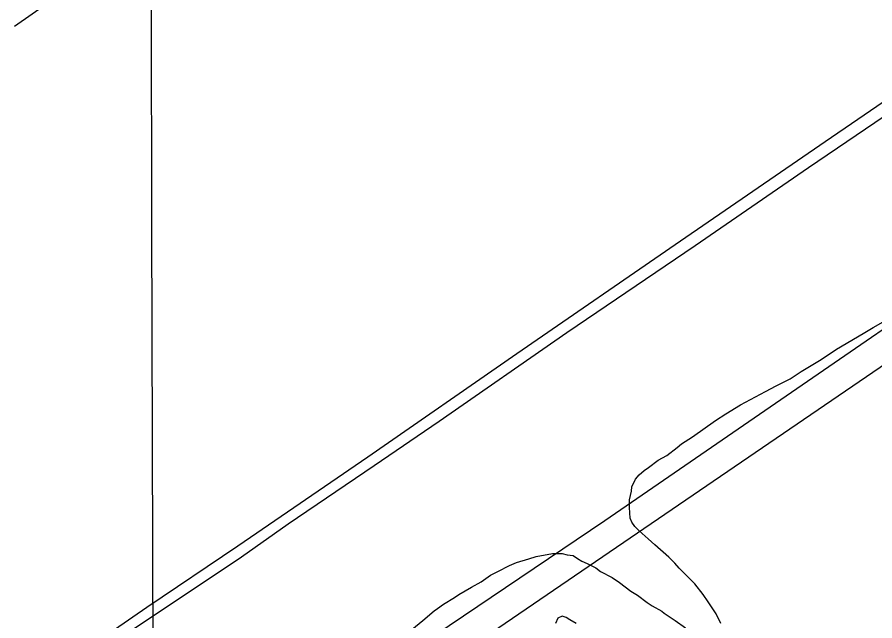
# Model space of a CAD drawing. Extents: x 3355724 to 3393621, y 594744 to 620174.
# Drawn here: x 3385918 to 3387415, y 610441 to 611494 of the extents above; entities that cross this region are included whole.
import ezdxf

# ---------------------------------------------------------------- set-up
doc = ezdxf.new("R2010")
doc.units = 0
for name, color, linetype in [('V-GRID-MAJR', 7, 'Continuous'), ('V-SITE-VEGE', 7, 'Continuous'), ('V-TOPO-SHOR', 7, 'Continuous'), ('V-UTIL-LINE', 7, 'Continuous')]:
    doc.layers.add(name, color=color, linetype=linetype)

msp = doc.modelspace()

# ---------------------------------------------------------------- linework, layer by layer
at = {"layer": 'V-GRID-MAJR'}
msp.add_spline([(3386185.128, 600197.427), (3386167.502, 606256.679), (3386149.87, 612317.866), (3386132.239, 618379.073), (3386132.233, 618380.987)], degree=3, dxfattribs=at)
at = {"layer": 'V-SITE-VEGE'}
for points in [[(3387145.948, 610436.22), (3387137.529, 610453.243), (3387123.8140000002, 610474.534), (3387115.3740000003, 610487.311), (3387100.585, 610505.422), (3387073.099, 610533.144), (3387065.702, 610541.667), (3387055.13, 610552.329), (3387030.802, 610573.667), (3387019.167, 610584.333), (3387003.299, 610598.202), (3386995.897, 610605.665), (3386990.622, 610613.12), (3386987.468, 610620.5650000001), (3386986.483, 610638.62), (3386986.54, 610652.421), (3386989.786, 610667.2710000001), (3386990.88, 610674.699), (3386997.309, 610688.474), (3387003.711, 610695.88), (3387012.234, 610703.275), (3387019.6890000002, 610708.553), (3387036.731, 610721.2220000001), (3387051.63, 610729.6510000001), (3387069.738, 610743.379), (3387077.197, 610749.718), (3387096.36, 610762.376), (3387136.827, 610790.872), (3387154.9250000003, 610802.476), (3387180.473, 610818.295), (3387224.102, 610841.466), (3387242.19, 610850.948), (3387266.664, 610863.584), (3387285.829, 610876.245), (3387320.952, 610897.331), (3387347.572, 610915.27), (3387394.403, 610942.676), (3387411.435, 610953.221), (3387441.235, 610970.082)], [(3386606.548, 610425.753), (3386625.728, 610441.598), (3386645.97, 610458.498), (3386651.2970000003, 610462.723), (3386661.944, 610470.11), (3386681.106, 610481.708), (3386688.56, 610486.986), (3386710.9080000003, 610499.632), (3386727.937, 610509.116), (3386743.912, 610520.729), (3386756.679, 610527.045), (3386776.897, 610537.578), (3386789.66, 610542.831), (3386810.92, 610549.112), (3386823.677, 610553.304), (3386852.367, 610558.4940000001), (3386869.3540000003, 610558.42), (3386877.838, 610556.261), (3386888.451, 610555.156), (3386895.863, 610549.816), (3386903.275, 610545.5380000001), (3386912.812, 610541.252), (3386927.646, 610533.756), (3386936.11, 610527.35), (3386956.24, 610516.649), (3386968.944, 610508.101), (3386989.053, 610493.152)], [(3386989.053, 610493.152), (3387000.7, 610485.671), (3387017.6350000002, 610472.859), (3387026.105, 610467.513), (3387043.053, 610457.888), (3387047.286, 610454.685), (3387066.343, 610441.862), (3387084.338, 610429.0480000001)], [(3386893.258, 610436.2220000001), (3386882.668, 610442.636), (3386876.3170000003, 610446.911), (3386868.893, 610449.0650000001), (3386861.45, 610445.911), (3386857.16, 610436.376)]]:
    msp.add_lwpolyline(points, dxfattribs=at)
at = {"layer": 'V-TOPO-SHOR'}
msp.add_line((3386303.3910000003, 610571.943), (3386529.826, 610727.321), dxfattribs=at)
for points in [[(3385913.693, 611478.928), (3386011.833, 611548.237), (3386162.7830000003, 611651.1410000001), (3386382.358, 611801.81), (3386505.1720000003, 611885.205), (3386595.751, 611947.765), (3386702.098, 612019.723), (3386798.861, 612087.68), (3386971.096, 612206.747), (3387063.045, 612269.977), (3387089.108, 612286.778), (3387113.0840000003, 612298.827), (3387130.8910000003, 612307.523), (3387148.693, 612315.5380000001), (3387166.504, 612324.916), (3387196.698, 612345.7710000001), (3387293.437, 612411.002)], [(3388369.436, 611989.1730000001), (3388383.1720000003, 611999.954), (3388395.251, 611979.388), (3388297.811, 611912.1190000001), (3388077.594, 611765.546), (3387956.8170000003, 611681.449), (3387936.927, 611668.682), (3387878.6, 611628.3200000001), (3387703.6350000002, 611509.278), (3387548.544, 611400.957), (3387298.799, 611231.479), (3387101.179, 611095.604), (3386877.503, 610943.61), (3386654.484, 610788.881), (3386541.268, 610711.533), (3386391.012, 610609.987), (3386309.342, 610552.1140000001)], [(3386529.826, 610727.321), (3386789.899, 610907.61), (3387075.352, 611104.0260000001), (3387327.864, 611277.569), (3387657.217, 611502.892), (3387935.125, 611694.605), (3388260.349, 611915.877), (3388369.436, 611989.1730000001)], [(3385615.871548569, 609729.5589889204), (3386103.4541417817, 610049.5210362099), (3386943.7157313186, 610616.3485110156), (3387894.5969954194, 611270.0649240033)], [(3385923.305, 610315.787), (3385942.926, 610326.14), (3386144.222, 610465.023), (3386303.3910000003, 610571.943)], [(3386309.342, 610552.1140000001), (3386115.19, 610422.343), (3385964.244, 610317.563), (3385923.724, 610288.356)]]:
    msp.add_lwpolyline(points, dxfattribs=at)
at = {"layer": 'V-UTIL-LINE'}
msp.add_lwpolyline([(3390588.458, 612579.542), (3390451.578, 612673.666), (3390299.487, 612751.588), (3389959.806, 612680.533), (3389846.953, 612537.964), (3385533.4450000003, 609593.136), (3385499.6350000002, 609602.059), (3383566.99, 608497.81), (3381617.217, 607432.427), (3381405.365, 607326.412), (3381328.565, 607207.5750000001), (3381237.079, 607155.981), (3381225.137, 607117.139), (3377817.378, 605780.149), (3376938.251, 605435.872), (3376895.086, 605351.839), (3376042.4050000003, 605046.439), (3373869.79, 603434.126), (3369595.176, 603170.389)], dxfattribs=at)

doc.saveas('drawing.dxf')
